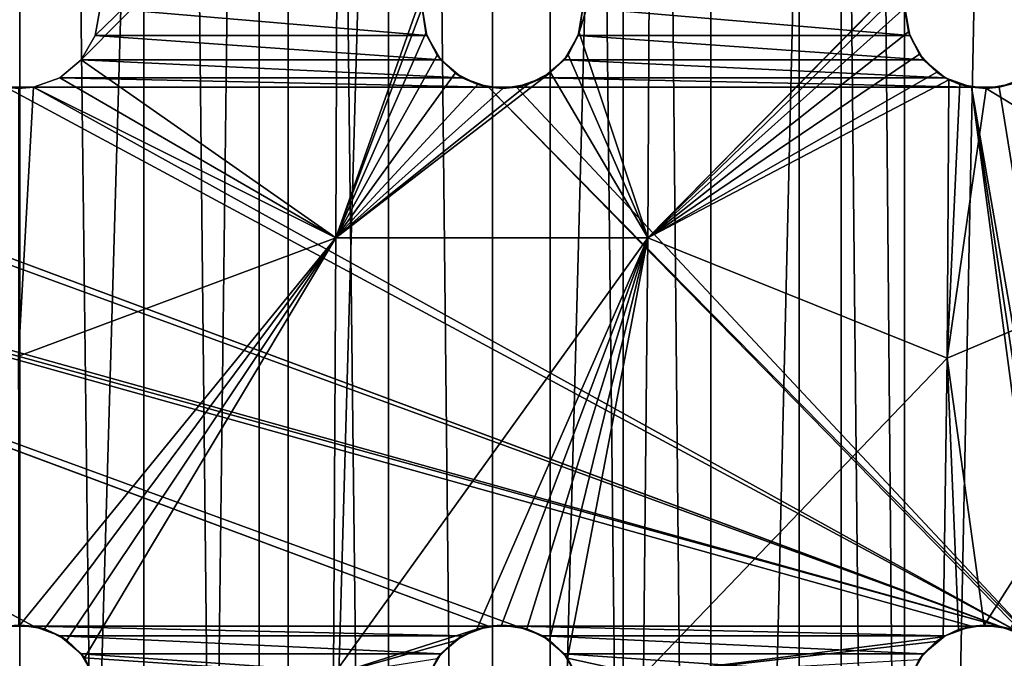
# Model space of a CAD drawing. Header units: millimetres. Extents: x -182 to 217, y -96 to 236.
# Tile 440 of 458: x 157 to 166, y 180 to 186. Entities that reach past the tile are written whole.
import ezdxf

# ---------------------------------------------------------------- set-up
doc = ezdxf.new("R2010")
doc.units = ezdxf.units.MM
doc.header["$LTSCALE"] = 52.148148
for name, color, linetype in [('1029', 7, 'CONTINUOUS'), ('1030', 7, 'CONTINUOUS'), ('1032', 7, 'CONTINUOUS'), ('1039', 7, 'CONTINUOUS'), ('1044', 7, 'CONTINUOUS'), ('1092', 7, 'CONTINUOUS'), ('1093', 7, 'CONTINUOUS'), ('1110', 7, 'CONTINUOUS'), ('1111', 7, 'CONTINUOUS'), ('1128', 7, 'CONTINUOUS'), ('1129', 7, 'CONTINUOUS'), ('1135', 7, 'CONTINUOUS')]:
    doc.layers.add(name, color=color, linetype=linetype)

msp = doc.modelspace()

# ---------------------------------------------------------------- linework, layer by layer
at = {"layer": '1029', "color": 7, "linetype": 'CONTINUOUS', "true_color": 0xaaaaaa}
for points in [[(157.25, 233.5, -10), (154.7472, 25.5, -9.803), (154.747, 233.5, -9.803), (157.25, 233.5, -10)], [(157.25, 25.5, -10), (154.7472, 25.5, -9.803), (157.25, 233.5, -10), (157.25, 25.5, -10)], [(159.7528, 25.5, -9.803), (157.25, 25.5, -10), (159.753, 233.5, -9.803), (159.7528, 25.5, -9.803)], [(159.753, 233.5, -9.803), (157.25, 25.5, -10), (157.25, 233.5, -10), (159.753, 233.5, -9.803)], [(162.1941, 25.5, -9.217), (159.7528, 25.5, -9.803), (159.753, 233.5, -9.803), (162.1941, 25.5, -9.217)], [(162.1943, 233.5, -9.2169), (162.1941, 25.5, -9.217), (159.753, 233.5, -9.803), (162.1943, 233.5, -9.2169)], [(164.5137, 25.5, -8.2562), (162.1941, 25.5, -9.217), (162.1943, 233.5, -9.2169), (164.5137, 25.5, -8.2562)], [(164.5138, 233.5, -8.2561), (164.5137, 25.5, -8.2562), (162.1943, 233.5, -9.2169), (164.5138, 233.5, -8.2561)], [(166.6545, 25.5, -6.9443), (164.5137, 25.5, -8.2562), (164.5138, 233.5, -8.2561), (166.6545, 25.5, -6.9443)], [(166.6546, 233.5, -6.9443), (166.6545, 25.5, -6.9443), (164.5138, 233.5, -8.2561), (166.6546, 233.5, -6.9443)]]:
    msp.add_3dface(points, dxfattribs=at)
at = {"layer": '1030', "color": 7, "linetype": 'CONTINUOUS', "true_color": 0xaaaaaa}
for points in [[(154.7472, 25.5, 21.803), (157.25, 25.5, 22), (154.747, 233.5, 21.803), (154.7472, 25.5, 21.803)], [(154.747, 233.5, 21.803), (157.25, 25.5, 22), (157.25, 233.5, 22), (154.747, 233.5, 21.803)], [(157.25, 25.5, 22), (159.7528, 25.5, 21.803), (157.25, 233.5, 22), (157.25, 25.5, 22)], [(157.25, 233.5, 22), (159.7528, 25.5, 21.803), (159.753, 233.5, 21.803), (157.25, 233.5, 22)], [(159.7528, 25.5, 21.803), (162.1941, 25.5, 21.217), (159.753, 233.5, 21.803), (159.7528, 25.5, 21.803)], [(159.753, 233.5, 21.803), (162.1941, 25.5, 21.217), (162.1943, 233.5, 21.2169), (159.753, 233.5, 21.803)], [(162.1941, 25.5, 21.217), (164.5137, 25.5, 20.2562), (162.1943, 233.5, 21.2169), (162.1941, 25.5, 21.217)], [(162.1943, 233.5, 21.2169), (164.5137, 25.5, 20.2562), (164.5138, 233.5, 20.2561), (162.1943, 233.5, 21.2169)], [(164.5137, 25.5, 20.2562), (166.6545, 25.5, 18.9443), (164.5138, 233.5, 20.2561), (164.5137, 25.5, 20.2562)], [(164.5138, 233.5, 20.2561), (166.6545, 25.5, 18.9443), (166.6546, 233.5, 18.9443), (164.5138, 233.5, 20.2561)]]:
    msp.add_3dface(points, dxfattribs=at)
at = {"layer": '1032', "color": 7, "linetype": 'CONTINUOUS', "true_color": 0xaaaaaa}
for points in [[(156.0938, 25.5, -7.9522), (158.4062, 25.5, -7.9522), (156.0938, 233.5, -7.9522), (156.0938, 25.5, -7.9522)], [(158.4062, 25.5, -7.9522), (158.4062, 233.5, -7.9522), (156.0938, 233.5, -7.9522), (158.4062, 25.5, -7.9522)], [(158.4062, 25.5, -7.9522), (160.6868, 25.5, -7.5716), (158.4062, 233.5, -7.9522), (158.4062, 25.5, -7.9522)], [(160.6868, 25.5, -7.5716), (160.6868, 233.5, -7.5716), (158.4062, 233.5, -7.9522), (160.6868, 25.5, -7.5716)], [(160.6868, 25.5, -7.5716), (162.8738, 25.5, -6.8208), (160.6868, 233.5, -7.5716), (160.6868, 25.5, -7.5716)], [(162.8738, 25.5, -6.8208), (162.8738, 233.5, -6.8208), (160.6868, 233.5, -7.5716), (162.8738, 25.5, -6.8208)], [(162.8738, 25.5, -6.8208), (164.9073, 25.5, -5.7203), (162.8738, 233.5, -6.8208), (162.8738, 25.5, -6.8208)], [(164.9073, 25.5, -5.7203), (164.9073, 233.5, -5.7203), (162.8738, 233.5, -6.8208), (164.9073, 25.5, -5.7203)], [(164.9073, 25.5, -5.7203), (166.7319, 25.5, -4.3002), (164.9073, 233.5, -5.7203), (164.9073, 25.5, -5.7203)], [(166.7319, 25.5, -4.3002), (166.7319, 233.5, -4.3002), (164.9073, 233.5, -5.7203), (166.7319, 25.5, -4.3002)]]:
    msp.add_3dface(points, dxfattribs=at)
at = {"layer": '1039', "color": 7, "linetype": 'CONTINUOUS', "true_color": 0xc8c8c8}
for points in [[(166.625, 191.8505, 12), (169.8991, 163.5, 12), (166.3802, 191.7614, 12), (166.625, 191.8505, 12)], [(166.3802, 191.7614, 12), (169.8991, 163.5, 12), (167, 186, 12), (166.3802, 191.7614, 12)], [(157.9548, 185.7435, 12), (158, 186, 12), (161.0452, 185.7435, 12), (157.9548, 185.7435, 12)], [(161.0452, 185.7435, 12), (158, 186, 12), (161, 186, 12), (161.0452, 185.7435, 12)], [(162.4548, 185.7435, 12), (162.5, 186, 12), (165.5452, 185.7435, 12), (162.4548, 185.7435, 12)], [(165.5452, 185.7435, 12), (162.5, 186, 12), (165.5, 186, 12), (165.5452, 185.7435, 12)], [(157.8245, 185.5179, 12), (157.9548, 185.7435, 12), (161.1755, 185.5179, 12), (157.8245, 185.5179, 12)], [(161.1755, 185.5179, 12), (157.9548, 185.7435, 12), (161.0452, 185.7435, 12), (161.1755, 185.5179, 12)], [(162.3245, 185.5179, 12), (162.4548, 185.7435, 12), (165.6755, 185.5179, 12), (162.3245, 185.5179, 12)], [(165.6755, 185.5179, 12), (162.4548, 185.7435, 12), (165.5452, 185.7435, 12), (165.6755, 185.5179, 12)], [(157.625, 185.3505, 12), (157.8245, 185.5179, 12), (161.375, 185.3505, 12), (157.625, 185.3505, 12)], [(161.375, 185.3505, 12), (157.8245, 185.5179, 12), (161.1755, 185.5179, 12), (161.375, 185.3505, 12)], [(162.125, 185.3505, 12), (162.3245, 185.5179, 12), (165.875, 185.3505, 12), (162.125, 185.3505, 12)], [(165.875, 185.3505, 12), (162.3245, 185.5179, 12), (165.6755, 185.5179, 12), (165.875, 185.3505, 12)], [(157.1198, 180.2386, 12), (147.875, 185.3505, 12), (157.3802, 180.2386, 12), (157.1198, 180.2386, 12)], [(157.3802, 180.2386, 12), (147.875, 185.3505, 12), (161.6198, 180.2386, 12), (157.3802, 180.2386, 12)], [(147.875, 185.3505, 12), (148.1198, 185.2614, 12), (161.6198, 180.2386, 12), (147.875, 185.3505, 12)], [(157.3802, 185.2614, 12), (157.625, 185.3505, 12), (161.6198, 185.2614, 12), (157.3802, 185.2614, 12)], [(161.6198, 185.2614, 12), (157.625, 185.3505, 12), (161.375, 185.3505, 12), (161.6198, 185.2614, 12)], [(161.8802, 185.2614, 12), (162.125, 185.3505, 12), (166.1198, 185.2614, 12), (161.8802, 185.2614, 12)], [(166.1198, 185.2614, 12), (162.125, 185.3505, 12), (165.875, 185.3505, 12), (166.1198, 185.2614, 12)], [(166.625, 185.3505, 12), (169.8991, 163.5, 12), (166.3802, 185.2614, 12), (166.625, 185.3505, 12)], [(148.1198, 185.2614, 12), (148.3802, 185.2614, 12), (166.3802, 180.2386, 12), (148.1198, 185.2614, 12)], [(161.8802, 180.2386, 12), (161.6198, 180.2386, 12), (148.1198, 185.2614, 12), (161.8802, 180.2386, 12)], [(161.8802, 180.2386, 12), (148.1198, 185.2614, 12), (166.1198, 180.2386, 12), (161.8802, 180.2386, 12)], [(166.1198, 180.2386, 12), (148.1198, 185.2614, 12), (166.3802, 180.2386, 12), (166.1198, 180.2386, 12)], [(148.3802, 185.2614, 12), (152.6198, 185.2614, 12), (166.3802, 180.2386, 12), (148.3802, 185.2614, 12)], [(152.6198, 185.2614, 12), (152.8802, 185.2614, 12), (166.3802, 180.2386, 12), (152.6198, 185.2614, 12)], [(166.625, 180.1495, 12), (166.3802, 180.2386, 12), (152.8802, 185.2614, 12), (166.625, 180.1495, 12)], [(152.8802, 185.2614, 12), (157.1198, 185.2614, 12), (166.625, 180.1495, 12), (152.8802, 185.2614, 12)], [(157.1198, 185.2614, 12), (157.3802, 185.2614, 12), (166.625, 180.1495, 12), (157.1198, 185.2614, 12)], [(157.3802, 185.2614, 12), (161.6198, 185.2614, 12), (166.625, 180.1495, 12), (157.3802, 185.2614, 12)], [(161.6198, 185.2614, 12), (161.8802, 185.2614, 12), (166.8245, 179.9821, 12), (161.6198, 185.2614, 12)], [(166.625, 180.1495, 12), (161.6198, 185.2614, 12), (166.8245, 179.9821, 12), (166.625, 180.1495, 12)], [(161.8802, 185.2614, 12), (166.1198, 185.2614, 12), (166.8245, 179.9821, 12), (161.8802, 185.2614, 12)], [(166.3802, 185.2614, 12), (169.8991, 163.5, 12), (166.1198, 185.2614, 12), (166.3802, 185.2614, 12)], [(166.1198, 185.2614, 12), (169.8991, 163.5, 12), (166.9548, 179.7565, 12), (166.1198, 185.2614, 12)], [(166.8245, 179.9821, 12), (166.1198, 185.2614, 12), (166.9548, 179.7565, 12), (166.8245, 179.9821, 12)], [(157.625, 180.1495, 12), (157.3802, 180.2386, 12), (161.375, 180.1495, 12), (157.625, 180.1495, 12)], [(161.375, 180.1495, 12), (157.3802, 180.2386, 12), (161.6198, 180.2386, 12), (161.375, 180.1495, 12)], [(157.8245, 179.9821, 12), (157.625, 180.1495, 12), (161.1755, 179.9821, 12), (157.8245, 179.9821, 12)], [(161.1755, 179.9821, 12), (157.625, 180.1495, 12), (161.375, 180.1495, 12), (161.1755, 179.9821, 12)], [(162.125, 180.1495, 12), (161.8802, 180.2386, 12), (165.875, 180.1495, 12), (162.125, 180.1495, 12)], [(165.875, 180.1495, 12), (161.8802, 180.2386, 12), (166.1198, 180.2386, 12), (165.875, 180.1495, 12)], [(162.3245, 179.9821, 12), (162.125, 180.1495, 12), (165.6755, 179.9821, 12), (162.3245, 179.9821, 12)], [(165.6755, 179.9821, 12), (162.125, 180.1495, 12), (165.875, 180.1495, 12), (165.6755, 179.9821, 12)], [(157.9548, 179.7565, 12), (157.8245, 179.9821, 12), (161.0452, 179.7565, 12), (157.9548, 179.7565, 12)], [(161.0452, 179.7565, 12), (157.8245, 179.9821, 12), (161.1755, 179.9821, 12), (161.0452, 179.7565, 12)], [(162.4548, 179.7565, 12), (162.3245, 179.9821, 12), (165.5452, 179.7565, 12), (162.4548, 179.7565, 12)], [(165.5452, 179.7565, 12), (162.3245, 179.9821, 12), (165.6755, 179.9821, 12), (165.5452, 179.7565, 12)]]:
    msp.add_3dface(points, dxfattribs=at)
at = {"layer": '1044', "color": 7, "linetype": 'CONTINUOUS', "true_color": 0xc8c8c8}
for points in [[(160.1974, 183.8571, 18.4001), (160.2112, 187.9286, 18.6934), (157.8241, 185.5174, 18.7301), (160.1974, 183.8571, 18.4001)], [(157.8241, 185.5174, 18.7301), (160.2112, 187.9286, 18.6934), (157.9546, 185.7431, 18.744), (157.8241, 185.5174, 18.7301)], [(157.9546, 185.7431, 18.744), (160.2112, 187.9286, 18.6934), (158, 186, 18.7619), (157.9546, 185.7431, 18.744)], [(160.2112, 187.9286, 18.6934), (160.1974, 183.8571, 18.4001), (161.0362, 186.2301, 18.4679), (160.2112, 187.9286, 18.6934)], [(163.1033, 183.8571, 17.8333), (163.1275, 187.9286, 18.0889), (162.4644, 185.7716, 18.1423), (163.1033, 183.8571, 17.8333)], [(162.4644, 185.7716, 18.1423), (163.1275, 187.9286, 18.0889), (162.5, 186, 18.1489), (162.4644, 185.7716, 18.1423)], [(163.1275, 187.9286, 18.0889), (163.1033, 183.8571, 17.8333), (165.7922, 186.5941, 17.0963), (163.1275, 187.9286, 18.0889)], [(165.7922, 186.5941, 17.0963), (163.1033, 183.8571, 17.8333), (165.6327, 186.426, 17.1548), (165.7922, 186.5941, 17.0963)], [(165.6327, 186.426, 17.1548), (163.1033, 183.8571, 17.8333), (165.5337, 186.2223, 17.1853), (165.6327, 186.426, 17.1548)], [(160.1974, 183.8571, 18.4001), (161, 186, 18.4584), (161.0362, 186.2301, 18.4679), (160.1974, 183.8571, 18.4001)], [(165.5337, 186.2223, 17.1853), (163.1033, 183.8571, 17.8333), (165.5, 186, 17.1875), (165.5337, 186.2223, 17.1853)], [(161, 186, 18.4584), (160.1974, 183.8571, 18.4001), (161.0364, 185.769, 18.4358), (161, 186, 18.4584)], [(165.5, 186, 17.1875), (163.1033, 183.8571, 17.8333), (165.5341, 185.7765, 17.1621), (165.5, 186, 17.1875)], [(161.0364, 185.769, 18.4358), (160.1974, 183.8571, 18.4001), (161.1426, 185.56, 18.402), (161.0364, 185.769, 18.4358)], [(162.3607, 185.5646, 18.1526), (163.1033, 183.8571, 17.8333), (162.4644, 185.7716, 18.1423), (162.3607, 185.5646, 18.1526)], [(165.5341, 185.7765, 17.1621), (163.1033, 183.8571, 17.8333), (165.6354, 185.5702, 17.11), (165.5341, 185.7765, 17.1621)], [(162.1972, 185.3979, 18.1782), (163.1033, 183.8571, 17.8333), (162.3607, 185.5646, 18.1526), (162.1972, 185.3979, 18.1782)], [(165.6354, 185.5702, 17.11), (163.1033, 183.8571, 17.8333), (165.799, 185.4008, 17.0335), (165.6354, 185.5702, 17.11)], [(157.6246, 185.3502, 18.7208), (160.1974, 183.8571, 18.4001), (157.8241, 185.5174, 18.7301), (157.6246, 185.3502, 18.7208)], [(161.1426, 185.56, 18.402), (160.1974, 183.8571, 18.4001), (161.309, 185.3934, 18.3596), (161.1426, 185.56, 18.402)], [(160.1974, 183.8571, 18.4001), (163.1033, 183.8571, 17.8333), (162.1972, 185.3979, 18.1782), (160.1974, 183.8571, 18.4001)], [(161.9883, 185.2889, 18.2163), (160.1974, 183.8571, 18.4001), (162.1972, 185.3979, 18.1782), (161.9883, 185.2889, 18.2163)], [(161.309, 185.3934, 18.3596), (160.1974, 183.8571, 18.4001), (161.5197, 185.2862, 18.3118), (161.309, 185.3934, 18.3596)], [(163.1033, 183.8571, 17.8333), (165.9107, 185.3311, 16.9831), (165.799, 185.4008, 17.0335), (163.1033, 183.8571, 17.8333)], [(157.38, 185.2614, 18.7162), (160.1974, 183.8571, 18.4001), (157.6246, 185.3502, 18.7208), (157.38, 185.2614, 18.7162)], [(161.7543, 185.25, 18.2625), (160.1974, 183.8571, 18.4001), (161.9883, 185.2889, 18.2163), (161.7543, 185.25, 18.2625)], [(161.5197, 185.2862, 18.3118), (160.1974, 183.8571, 18.4001), (161.7543, 185.25, 18.2625), (161.5197, 185.2862, 18.3118)], [(165.893, 182.7359, 16.8204), (165.9107, 185.3311, 16.9831), (163.1033, 183.8571, 17.8333), (165.893, 182.7359, 16.8204)], [(165.9107, 185.3311, 16.9831), (165.893, 182.7359, 16.8204), (166.0131, 185.2884, 16.9374), (165.9107, 185.3311, 16.9831)], [(166.0131, 185.2884, 16.9374), (165.893, 182.7359, 16.8204), (166.2566, 185.25, 16.83), (166.0131, 185.2884, 16.9374)], [(166.2566, 185.25, 16.83), (168.5491, 183.8571, 15.6096), (166.4997, 185.2928, 16.7236), (166.2566, 185.25, 16.83)], [(157.2381, 185.2501, 18.7156), (157.2382, 182.7548, 18.4701), (157.38, 185.2614, 18.7162), (157.2381, 185.2501, 18.7156)], [(157.2382, 182.7548, 18.4701), (160.1974, 183.8571, 18.4001), (157.38, 185.2614, 18.7162), (157.2382, 182.7548, 18.4701)], [(165.893, 182.7359, 16.8204), (168.5491, 183.8571, 15.6096), (166.2566, 185.25, 16.83), (165.893, 182.7359, 16.8204)], [(157.25, 180.25, 18.1467), (160.1974, 183.8571, 18.4001), (157.2382, 182.7548, 18.4701), (157.25, 180.25, 18.1467)], [(157.4799, 180.2139, 18.1404), (160.1974, 183.8571, 18.4001), (157.25, 180.25, 18.1467), (157.4799, 180.2139, 18.1404)], [(157.6884, 180.1085, 18.1223), (160.1974, 183.8571, 18.4001), (157.4799, 180.2139, 18.1404), (157.6884, 180.1085, 18.1223)], [(157.8552, 179.943, 18.0946), (160.1974, 183.8571, 18.4001), (157.6884, 180.1085, 18.1223), (157.8552, 179.943, 18.0946)], [(160.1743, 179.7857, 17.9112), (160.1974, 183.8571, 18.4001), (157.8552, 179.943, 18.0946), (160.1743, 179.7857, 17.9112)], [(160.1743, 179.7857, 17.9112), (163.1033, 183.8571, 17.8333), (160.1974, 183.8571, 18.4001), (160.1743, 179.7857, 17.9112)], [(163.1033, 183.8571, 17.8333), (160.1743, 179.7857, 17.9112), (161.5106, 180.2108, 17.7794), (163.1033, 183.8571, 17.8333)], [(161.7417, 180.25, 17.7437), (163.1033, 183.8571, 17.8333), (161.5106, 180.2108, 17.7794), (161.7417, 180.25, 17.7437)], [(161.976, 180.2151, 17.6954), (163.1033, 183.8571, 17.8333), (161.7417, 180.25, 17.7437), (161.976, 180.2151, 17.6954)], [(162.1885, 180.1084, 17.6398), (163.1033, 183.8571, 17.8333), (161.976, 180.2151, 17.6954), (162.1885, 180.1084, 17.6398)], [(162.3567, 179.9409, 17.5836), (163.1033, 183.8571, 17.8333), (162.1885, 180.1084, 17.6398), (162.3567, 179.9409, 17.5836)], [(163.0629, 179.7857, 17.4074), (163.1033, 183.8571, 17.8333), (162.3567, 179.9409, 17.5836), (163.0629, 179.7857, 17.4074)], [(163.0629, 179.7857, 17.4074), (165.893, 182.7359, 16.8204), (163.1033, 183.8571, 17.8333), (163.0629, 179.7857, 17.4074)], [(166.2383, 180.2499, 16.476), (168.5491, 183.8571, 15.6096), (165.893, 182.7359, 16.8204), (166.2383, 180.2499, 16.476)], [(166.4813, 180.2134, 16.3771), (168.5491, 183.8571, 15.6096), (166.2383, 180.2499, 16.476), (166.4813, 180.2134, 16.3771)], [(157.2381, 180.2499, 18.1467), (157.25, 180.25, 18.1467), (157.2382, 182.7548, 18.4701), (157.2381, 180.2499, 18.1467)], [(165.8577, 180.1392, 16.6092), (165.893, 182.7359, 16.8204), (163.0629, 179.7857, 17.4074), (165.8577, 180.1392, 16.6092)], [(165.8577, 180.1392, 16.6092), (166.0002, 180.2072, 16.5628), (165.893, 182.7359, 16.8204), (165.8577, 180.1392, 16.6092)], [(166.0002, 180.2072, 16.5628), (166.2383, 180.2499, 16.476), (165.893, 182.7359, 16.8204), (166.0002, 180.2072, 16.5628)], [(161.5106, 180.2108, 17.7794), (160.1743, 179.7857, 17.9112), (161.3046, 180.1034, 17.7993), (161.5106, 180.2108, 17.7794)], [(161.3046, 180.1034, 17.7993), (160.1743, 179.7857, 17.9112), (161.1416, 179.9386, 17.8025), (161.3046, 180.1034, 17.7993)], [(165.8577, 180.1392, 16.6092), (163.0629, 179.7857, 17.4074), (165.7934, 180.095, 16.6284), (165.8577, 180.1392, 16.6092)], [(165.7934, 180.095, 16.6284), (163.0629, 179.7857, 17.4074), (165.6346, 179.9287, 16.6687), (165.7934, 180.095, 16.6284)], [(157.9628, 179.7331, 18.0605), (160.1743, 179.7857, 17.9112), (157.8552, 179.943, 18.0946), (157.9628, 179.7331, 18.0605)], [(162.4636, 179.7309, 17.5336), (163.0629, 179.7857, 17.4074), (162.3567, 179.9409, 17.5836), (162.4636, 179.7309, 17.5336)]]:
    msp.add_3dface(points, dxfattribs=at)
at = {"layer": '1092', "color": 7, "linetype": 'CONTINUOUS', "true_color": 0xc8c8c8}
for points in [[(157.9548, 185.7435, 12), (157.9546, 185.7431, 18.744), (158, 186, 18.7619), (157.9548, 185.7435, 12)], [(158, 186, 12), (157.9548, 185.7435, 12), (158, 186, 18.7619), (158, 186, 12)], [(157.8245, 185.5179, 12), (157.8241, 185.5174, 18.7301), (157.9546, 185.7431, 18.744), (157.8245, 185.5179, 12)], [(157.9548, 185.7435, 12), (157.8245, 185.5179, 12), (157.9546, 185.7431, 18.744), (157.9548, 185.7435, 12)], [(157.625, 185.3505, 12), (157.6246, 185.3502, 18.7208), (157.8241, 185.5174, 18.7301), (157.625, 185.3505, 12)], [(157.8245, 185.5179, 12), (157.625, 185.3505, 12), (157.8241, 185.5174, 18.7301), (157.8245, 185.5179, 12)], [(157.3802, 185.2614, 12), (157.38, 185.2614, 18.7162), (157.6246, 185.3502, 18.7208), (157.3802, 185.2614, 12)], [(157.625, 185.3505, 12), (157.3802, 185.2614, 12), (157.6246, 185.3502, 18.7208), (157.625, 185.3505, 12)], [(157.3802, 185.2614, 12), (157.1198, 185.2614, 12), (157.38, 185.2614, 18.7162), (157.3802, 185.2614, 12)], [(157.1198, 185.2614, 12), (157.2381, 185.2501, 18.7156), (157.38, 185.2614, 18.7162), (157.1198, 185.2614, 12)]]:
    msp.add_3dface(points, dxfattribs=at)
at = {"layer": '1093', "color": 7, "linetype": 'CONTINUOUS', "true_color": 0xc8c8c8}
for points in [[(157.1198, 180.2386, 12), (157.3802, 180.2386, 12), (157.2381, 180.2499, 18.1467), (157.1198, 180.2386, 12)], [(157.3802, 180.2386, 12), (157.25, 180.25, 18.1467), (157.2381, 180.2499, 18.1467), (157.3802, 180.2386, 12)], [(157.3802, 180.2386, 12), (157.4799, 180.2139, 18.1404), (157.25, 180.25, 18.1467), (157.3802, 180.2386, 12)], [(157.3802, 180.2386, 12), (157.625, 180.1495, 12), (157.4799, 180.2139, 18.1404), (157.3802, 180.2386, 12)], [(157.625, 180.1495, 12), (157.6884, 180.1085, 18.1223), (157.4799, 180.2139, 18.1404), (157.625, 180.1495, 12)], [(157.625, 180.1495, 12), (157.8245, 179.9821, 12), (157.6884, 180.1085, 18.1223), (157.625, 180.1495, 12)], [(157.8245, 179.9821, 12), (157.8552, 179.943, 18.0946), (157.6884, 180.1085, 18.1223), (157.8245, 179.9821, 12)], [(157.8245, 179.9821, 12), (157.9548, 179.7565, 12), (157.8552, 179.943, 18.0946), (157.8245, 179.9821, 12)], [(157.9548, 179.7565, 12), (157.9628, 179.7331, 18.0605), (157.8552, 179.943, 18.0946), (157.9548, 179.7565, 12)]]:
    msp.add_3dface(points, dxfattribs=at)
at = {"layer": '1110', "color": 7, "linetype": 'CONTINUOUS', "true_color": 0xc8c8c8}
for points in [[(161.0452, 185.7435, 12), (161, 186, 12), (161.0364, 185.769, 18.4358), (161.0452, 185.7435, 12)], [(161, 186, 12), (161, 186, 18.4584), (161.0364, 185.769, 18.4358), (161, 186, 12)], [(162.5, 186, 12), (162.4548, 185.7435, 12), (162.5, 186, 18.1489), (162.5, 186, 12)], [(162.4548, 185.7435, 12), (162.4644, 185.7716, 18.1423), (162.5, 186, 18.1489), (162.4548, 185.7435, 12)], [(161.0452, 185.7435, 12), (161.0364, 185.769, 18.4358), (161.1426, 185.56, 18.402), (161.0452, 185.7435, 12)], [(162.4548, 185.7435, 12), (162.3607, 185.5646, 18.1526), (162.4644, 185.7716, 18.1423), (162.4548, 185.7435, 12)], [(161.1755, 185.5179, 12), (161.0452, 185.7435, 12), (161.1426, 185.56, 18.402), (161.1755, 185.5179, 12)], [(162.4548, 185.7435, 12), (162.3245, 185.5179, 12), (162.3607, 185.5646, 18.1526), (162.4548, 185.7435, 12)], [(162.3245, 185.5179, 12), (162.1972, 185.3979, 18.1782), (162.3607, 185.5646, 18.1526), (162.3245, 185.5179, 12)], [(161.1755, 185.5179, 12), (161.1426, 185.56, 18.402), (161.309, 185.3934, 18.3596), (161.1755, 185.5179, 12)], [(161.375, 185.3505, 12), (161.1755, 185.5179, 12), (161.309, 185.3934, 18.3596), (161.375, 185.3505, 12)], [(162.3245, 185.5179, 12), (162.125, 185.3505, 12), (162.1972, 185.3979, 18.1782), (162.3245, 185.5179, 12)], [(161.375, 185.3505, 12), (161.309, 185.3934, 18.3596), (161.5197, 185.2862, 18.3118), (161.375, 185.3505, 12)], [(162.125, 185.3505, 12), (161.9883, 185.2889, 18.2163), (162.1972, 185.3979, 18.1782), (162.125, 185.3505, 12)], [(161.6198, 185.2614, 12), (161.375, 185.3505, 12), (161.5197, 185.2862, 18.3118), (161.6198, 185.2614, 12)], [(161.6198, 185.2614, 12), (161.5197, 185.2862, 18.3118), (161.7543, 185.25, 18.2625), (161.6198, 185.2614, 12)], [(161.8802, 185.2614, 12), (161.7543, 185.25, 18.2625), (161.9883, 185.2889, 18.2163), (161.8802, 185.2614, 12)], [(162.125, 185.3505, 12), (161.8802, 185.2614, 12), (161.9883, 185.2889, 18.2163), (162.125, 185.3505, 12)], [(161.8802, 185.2614, 12), (161.6198, 185.2614, 12), (161.7543, 185.25, 18.2625), (161.8802, 185.2614, 12)]]:
    msp.add_3dface(points, dxfattribs=at)
at = {"layer": '1111', "color": 7, "linetype": 'CONTINUOUS', "true_color": 0xc8c8c8}
for points in [[(161.6198, 180.2386, 12), (161.7417, 180.25, 17.7437), (161.5106, 180.2108, 17.7794), (161.6198, 180.2386, 12)], [(161.6198, 180.2386, 12), (161.8802, 180.2386, 12), (161.7417, 180.25, 17.7437), (161.6198, 180.2386, 12)], [(161.8802, 180.2386, 12), (161.976, 180.2151, 17.6954), (161.7417, 180.25, 17.7437), (161.8802, 180.2386, 12)], [(161.1755, 179.9821, 12), (161.375, 180.1495, 12), (161.3046, 180.1034, 17.7993), (161.1755, 179.9821, 12)], [(161.375, 180.1495, 12), (161.5106, 180.2108, 17.7794), (161.3046, 180.1034, 17.7993), (161.375, 180.1495, 12)], [(161.375, 180.1495, 12), (161.6198, 180.2386, 12), (161.5106, 180.2108, 17.7794), (161.375, 180.1495, 12)], [(161.8802, 180.2386, 12), (162.125, 180.1495, 12), (161.976, 180.2151, 17.6954), (161.8802, 180.2386, 12)], [(162.125, 180.1495, 12), (162.1885, 180.1084, 17.6398), (161.976, 180.2151, 17.6954), (162.125, 180.1495, 12)], [(162.125, 180.1495, 12), (162.3245, 179.9821, 12), (162.1885, 180.1084, 17.6398), (162.125, 180.1495, 12)], [(161.1755, 179.9821, 12), (161.3046, 180.1034, 17.7993), (161.1416, 179.9386, 17.8025), (161.1755, 179.9821, 12)], [(162.3245, 179.9821, 12), (162.3567, 179.9409, 17.5836), (162.1885, 180.1084, 17.6398), (162.3245, 179.9821, 12)], [(161.0452, 179.7565, 12), (161.1755, 179.9821, 12), (161.1416, 179.9386, 17.8025), (161.0452, 179.7565, 12)], [(162.3245, 179.9821, 12), (162.4548, 179.7565, 12), (162.3567, 179.9409, 17.5836), (162.3245, 179.9821, 12)], [(162.4548, 179.7565, 12), (162.4636, 179.7309, 17.5336), (162.3567, 179.9409, 17.5836), (162.4548, 179.7565, 12)]]:
    msp.add_3dface(points, dxfattribs=at)
at = {"layer": '1128', "color": 7, "linetype": 'CONTINUOUS', "true_color": 0xc8c8c8}
for points in [[(165.5452, 185.7435, 12), (165.5, 186, 12), (165.5341, 185.7765, 17.1621), (165.5452, 185.7435, 12)], [(165.5, 186, 12), (165.5, 186, 17.1875), (165.5341, 185.7765, 17.1621), (165.5, 186, 12)], [(165.5452, 185.7435, 12), (165.5341, 185.7765, 17.1621), (165.6354, 185.5702, 17.11), (165.5452, 185.7435, 12)], [(165.6755, 185.5179, 12), (165.5452, 185.7435, 12), (165.6354, 185.5702, 17.11), (165.6755, 185.5179, 12)], [(165.6755, 185.5179, 12), (165.6354, 185.5702, 17.11), (165.799, 185.4008, 17.0335), (165.6755, 185.5179, 12)], [(165.875, 185.3505, 12), (165.6755, 185.5179, 12), (165.799, 185.4008, 17.0335), (165.875, 185.3505, 12)], [(165.9107, 185.3311, 16.9831), (165.875, 185.3505, 12), (165.799, 185.4008, 17.0335), (165.9107, 185.3311, 16.9831)], [(166.1198, 185.2614, 12), (165.875, 185.3505, 12), (166.0131, 185.2884, 16.9374), (166.1198, 185.2614, 12)], [(165.875, 185.3505, 12), (165.9107, 185.3311, 16.9831), (166.0131, 185.2884, 16.9374), (165.875, 185.3505, 12)], [(166.1198, 185.2614, 12), (166.0131, 185.2884, 16.9374), (166.2566, 185.25, 16.83), (166.1198, 185.2614, 12)], [(166.3802, 185.2614, 12), (166.2566, 185.25, 16.83), (166.4997, 185.2928, 16.7236), (166.3802, 185.2614, 12)], [(166.625, 185.3505, 12), (166.3802, 185.2614, 12), (166.4997, 185.2928, 16.7236), (166.625, 185.3505, 12)], [(166.3802, 185.2614, 12), (166.1198, 185.2614, 12), (166.2566, 185.25, 16.83), (166.3802, 185.2614, 12)]]:
    msp.add_3dface(points, dxfattribs=at)
at = {"layer": '1129', "color": 7, "linetype": 'CONTINUOUS', "true_color": 0xc8c8c8}
for points in [[(166.1198, 180.2386, 12), (166.2383, 180.2499, 16.476), (166.0002, 180.2072, 16.5628), (166.1198, 180.2386, 12)], [(166.1198, 180.2386, 12), (166.3802, 180.2386, 12), (166.2383, 180.2499, 16.476), (166.1198, 180.2386, 12)], [(166.3802, 180.2386, 12), (166.4813, 180.2134, 16.3771), (166.2383, 180.2499, 16.476), (166.3802, 180.2386, 12)], [(165.6755, 179.9821, 12), (165.875, 180.1495, 12), (165.7934, 180.095, 16.6284), (165.6755, 179.9821, 12)], [(165.875, 180.1495, 12), (165.8577, 180.1392, 16.6092), (165.7934, 180.095, 16.6284), (165.875, 180.1495, 12)], [(165.875, 180.1495, 12), (166.0002, 180.2072, 16.5628), (165.8577, 180.1392, 16.6092), (165.875, 180.1495, 12)], [(165.875, 180.1495, 12), (166.1198, 180.2386, 12), (166.0002, 180.2072, 16.5628), (165.875, 180.1495, 12)], [(166.3802, 180.2386, 12), (166.625, 180.1495, 12), (166.4813, 180.2134, 16.3771), (166.3802, 180.2386, 12)], [(165.6755, 179.9821, 12), (165.7934, 180.095, 16.6284), (165.6346, 179.9287, 16.6687), (165.6755, 179.9821, 12)], [(165.5452, 179.7565, 12), (165.6755, 179.9821, 12), (165.6346, 179.9287, 16.6687), (165.5452, 179.7565, 12)]]:
    msp.add_3dface(points, dxfattribs=at)
at = {"layer": '1135', "linetype": 'CONTINUOUS'}
for points in [[(155.0188, 230.4971, 21.7575), (157.25, 230.4996, 21.9146), (155.0188, 153.5029, 21.7575), (155.0188, 230.4971, 21.7575)], [(157.25, 230.4996, 21.9146), (157.25, 153.5004, 21.9146), (155.0188, 153.5029, 21.7575), (157.25, 230.4996, 21.9146)], [(157.25, 230.4996, 21.9146), (159.4813, 230.4971, 21.7574), (157.25, 153.5004, 21.9146), (157.25, 230.4996, 21.9146)], [(159.4813, 230.4971, 21.7574), (159.4813, 153.5029, 21.7574), (157.25, 153.5004, 21.9146), (159.4813, 230.4971, 21.7574)], [(159.4813, 230.4971, 21.7574), (161.6562, 230.4749, 21.2925), (159.4813, 153.5029, 21.7574), (159.4813, 230.4971, 21.7574)], [(161.6562, 230.4749, 21.2925), (161.6562, 153.5251, 21.2925), (159.4813, 153.5029, 21.7574), (161.6562, 230.4749, 21.2925)], [(161.6562, 230.4749, 21.2925), (163.6911, 230.3947, 20.5529), (161.6562, 153.5251, 21.2925), (161.6562, 230.4749, 21.2925)], [(163.6911, 230.3947, 20.5529), (163.6911, 153.6053, 20.5529), (161.6562, 153.5251, 21.2925), (163.6911, 230.3947, 20.5529)], [(163.6911, 230.3947, 20.5529), (165.4984, 230.2103, 19.6103), (163.6911, 153.6053, 20.5529), (163.6911, 230.3947, 20.5529)], [(165.4984, 230.2103, 19.6103), (165.4984, 153.7897, 19.6103), (163.6911, 153.6053, 20.5529), (165.4984, 230.2103, 19.6103)], [(165.4984, 230.2103, 19.6103), (167.0253, 229.8892, 18.5586), (165.4984, 153.7897, 19.6103), (165.4984, 230.2103, 19.6103)], [(167.0253, 229.8892, 18.5586), (167.0253, 154.1108, 18.5586), (165.4984, 153.7897, 19.6103), (167.0253, 229.8892, 18.5586)]]:
    msp.add_3dface(points, dxfattribs=at)

doc.saveas('drawing.dxf')
